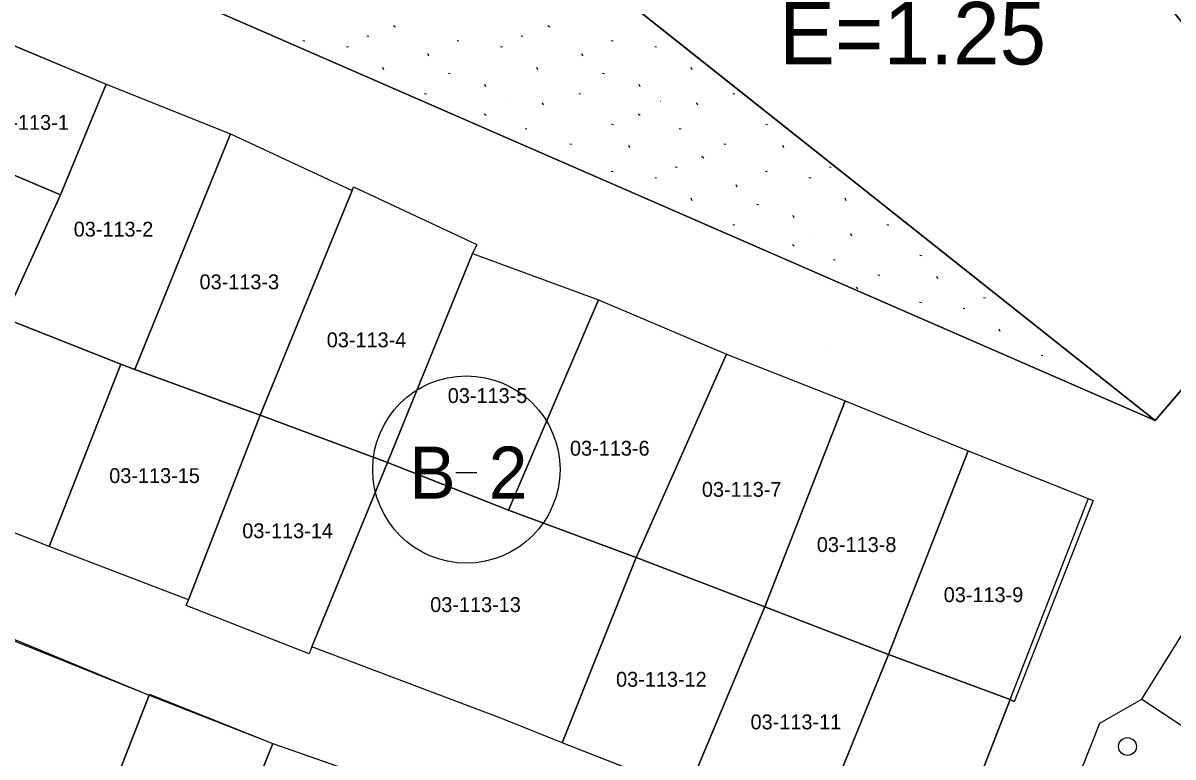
# Model space of a CAD drawing. Extents: x 413946 to 415528, y 4453939 to 4454944.
# Drawn here: x 414751.9 to 414829.3, y 4454293.5 to 4454342.8 of the extents above; entities that cross this region are included whole.
import ezdxf

# ---------------------------------------------------------------- set-up
doc = ezdxf.new("R2010")
doc.units = 0
for name, color, linetype in [('0_KADASTRO', 7, 'Continuous'), ('Level 27', 7, 'Continuous'), ('Level 28', 7, 'Continuous'), ('Level 34', 7, 'Continuous'), ('Level 41', 7, 'Continuous'), ('Level 43', 7, 'Continuous'), ('Level 54', 7, 'Continuous'), ('SEMBOL', 7, 'Continuous'), ('SNR_FONKSIYON', 7, 'Continuous')]:
    doc.layers.add(name, color=color, linetype=linetype)

msp = doc.modelspace()

# ---------------------------------------------------------------- linework, layer by layer
at = {"layer": '0_KADASTRO'}
for p, q in [((414761.668, 4454368.786), (414828.072, 4454316.099)), ((414828.072, 4454316.099), (414761.668, 4454368.786))]:
    msp.add_line(p, q, dxfattribs=at)
for points in [[(414828.072, 4454316.099), (414840.011, 4454330.028), (414835.71, 4454335.48), (414801.39, 4454378.98), (414781.89, 4454403.49), (414778.59, 4454403.55), (414761.668, 4454368.786)], [(414752.899, 4454351.174), (414752.756, 4454350.796), (414752.693, 4454350.396), (414752.711, 4454349.992), (414752.81, 4454349.599), (414752.986, 4454349.235), (414753.232, 4454348.914), (414753.538, 4454348.648), (414753.89, 4454348.45), (414828.072, 4454316.099)]]:
    msp.add_lwpolyline(points, dxfattribs=at)
for points in [[(414744.904, 4454335.325), (414748.216, 4454342.604), (414757.509, 4454338.733), (414754.426, 4454331.272)], [(414750.675, 4454322.988), (414754.426, 4454331.272), (414757.509, 4454338.733), (414765.868, 4454335.391), (414759.432, 4454319.532), (414758.486, 4454319.891)], [(414735.043, 4454314.779), (414738.634, 4454324.015), (414744.904, 4454335.325), (414754.426, 4454331.272), (414750.675, 4454322.988), (414758.486, 4454319.891), (414753.676, 4454307.617), (414744.35, 4454311.268)], [(414759.432, 4454319.532), (414765.868, 4454335.391), (414774.061, 4454331.581), (414767.853, 4454316.45)], [(414767.853, 4454316.45), (414774.061, 4454331.581), (414774.144, 4454331.82), (414782.427, 4454327.949), (414782.151, 4454327.332), (414776.424, 4454313.276)], [(414776.424, 4454313.276), (414782.151, 4454327.332), (414790.622, 4454324.209), (414784.573, 4454310.066)], [(414784.573, 4454310.066), (414790.622, 4454324.209), (414799.227, 4454320.555), (414793.153, 4454306.883)], [(414793.153, 4454306.883), (414799.227, 4454320.555), (414807.208, 4454317.427), (414801.802, 4454303.568)], [(414753.676, 4454307.617), (414758.486, 4454319.891), (414759.432, 4454319.532), (414767.853, 4454316.45), (414763.032, 4454304.035)], [(414801.802, 4454303.568), (414807.208, 4454317.427), (414815.486, 4454314.056), (414810.122, 4454300.357)], [(414762.878, 4454303.647), (414763.032, 4454304.035), (414767.853, 4454316.45), (414776.424, 4454313.276), (414771.342, 4454300.864), (414771.148, 4454300.406)], [(414810.122, 4454300.357), (414815.486, 4454314.056), (414823.904, 4454310.714), (414818.582, 4454297.174), (414818.303, 4454297.327)], [(414771.342, 4454300.864), (414776.424, 4454313.276), (414784.573, 4454310.066), (414793.153, 4454306.883), (414788.171, 4454294.42), (414784.167, 4454296.029)], [(414788.171, 4454294.42), (414793.153, 4454306.883), (414801.802, 4454303.568), (414796.61, 4454291.117)], [(414796.61, 4454291.117), (414801.802, 4454303.568), (414810.122, 4454300.357), (414804.998, 4454287.705)], [(414746.39, 4454289.372), (414747.27, 4454292.232), (414751.093, 4454301.37), (414760.391, 4454297.615), (414755.77, 4454285.776), (414753.339, 4454286.708)], [(414804.998, 4454287.705), (414810.122, 4454300.357), (414818.303, 4454297.327), (414813.195, 4454284.215)], [(414755.77, 4454285.776), (414760.391, 4454297.615), (414760.422, 4454297.685), (414768.705, 4454294.36), (414765.37, 4454286.007), (414764.118, 4454282.881), (414760.92, 4454283.99)], [(414815.679, 4454272.632), (414818.734, 4454281.09), (414820.62, 4454286.31), (414824.343, 4454295.731), (414827.166, 4454297.354), (414836.446, 4454291.204), (414836.618, 4454280.408), (414834.343, 4454275.322), (414830.661, 4454267.12), (414826.974, 4454268.382)], [(414763.9, 4454282.25), (414764.118, 4454282.881), (414765.37, 4454286.007), (414768.705, 4454294.36), (414777.221, 4454291.393), (414772.548, 4454279.335), (414772.39, 4454278.91)]]:
    msp.add_lwpolyline(points, close=True, dxfattribs=at)
at = {"layer": 'Level 27'}
for p, q in [((414748.563, 4454342.459), (414757.509, 4454338.733)), ((414757.509, 4454338.733), (414765.868, 4454335.391)), ((414765.868, 4454335.391), (414774.061, 4454331.581)), ((414774.061, 4454331.581), (414774.144, 4454331.82)), ((414774.144, 4454331.82), (414782.427, 4454327.949)), ((414782.427, 4454327.949), (414782.151, 4454327.332)), ((414782.151, 4454327.332), (414790.622, 4454324.209)), ((414790.622, 4454324.209), (414799.227, 4454320.555)), ((414799.227, 4454320.555), (414807.208, 4454317.427)), ((414807.208, 4454317.427), (414815.486, 4454314.056)), ((414815.486, 4454314.056), (414823.57, 4454310.847)), ((414827.166, 4454297.354), (414836.715, 4454312.705)), ((414753.676, 4454307.617), (414744.35, 4454311.268)), ((414823.57, 4454310.847), (414813.195, 4454284.215)), ((414763.032, 4454304.035), (414753.676, 4454307.617)), ((414762.878, 4454303.647), (414763.032, 4454304.035)), ((414771.148, 4454300.406), (414762.878, 4454303.647)), ((414751.124, 4454301.459), (414760.391, 4454297.615)), ((414771.342, 4454300.864), (414771.148, 4454300.406)), ((414784.167, 4454296.029), (414771.342, 4454300.864)), ((414760.391, 4454297.615), (414768.705, 4454294.36)), ((414824.343, 4454295.731), (414827.166, 4454297.354)), ((414788.171, 4454294.42), (414784.167, 4454296.029)), ((414820.62, 4454286.31), (414824.343, 4454295.731)), ((414768.705, 4454294.36), (414777.221, 4454291.393)), ((414796.61, 4454291.117), (414788.171, 4454294.42))]:
    msp.add_line(p, q, dxfattribs=at)
at = {"layer": 'Level 28'}
for p, q in [((414828.072, 4454316.099), (414753.89, 4454348.45)), ((414840.011, 4454330.028), (414828.072, 4454316.099))]:
    msp.add_line(p, q, dxfattribs=at)
at = {"layer": 'Level 34'}
msp.add_lwpolyline([(414781.89, 4454403.49), (414801.39, 4454378.98), (414835.712, 4454335.476), (414835.712, 4454335.476), (414840.011, 4454330.028), (414828.072, 4454316.099), (414761.663, 4454368.789), (414778.587, 4454403.554), (414778.587, 4454403.554)], close=True, dxfattribs=at)
at = {"layer": 'Level 41'}
for p, q in [((414776.842, 4454342.681), (414776.969, 4454342.582)), ((414776.842, 4454342.681), (414776.969, 4454342.582)), ((414787.21, 4454342.681), (414787.337, 4454342.582)), ((414787.21, 4454342.681), (414787.337, 4454342.582)), ((414770.742, 4454341.671), (414770.868, 4454341.648)), ((414770.742, 4454341.671), (414770.868, 4454341.648)), ((414775.047, 4454341.975), (414775.173, 4454341.952)), ((414775.047, 4454341.975), (414775.173, 4454341.952)), ((414781.11, 4454341.671), (414781.236, 4454341.648)), ((414781.11, 4454341.671), (414781.236, 4454341.648)), ((414785.415, 4454341.975), (414785.541, 4454341.952)), ((414785.415, 4454341.975), (414785.541, 4454341.952)), ((414791.478, 4454341.671), (414791.604, 4454341.648)), ((414791.478, 4454341.671), (414791.604, 4454341.648)), ((414773.671, 4454341.262), (414773.797, 4454341.237)), ((414773.671, 4454341.262), (414773.797, 4454341.237)), ((414779.207, 4454340.602), (414779.141, 4454340.765)), ((414779.207, 4454340.602), (414779.141, 4454340.765)), ((414784.039, 4454341.262), (414784.165, 4454341.237)), ((414784.039, 4454341.262), (414784.165, 4454341.237)), ((414789.575, 4454340.602), (414789.509, 4454340.765)), ((414789.575, 4454340.602), (414789.509, 4454340.765)), ((414794.407, 4454341.262), (414794.533, 4454341.237)), ((414794.407, 4454341.262), (414794.533, 4454341.237)), ((414776.176, 4454339.688), (414776.111, 4454339.851)), ((414776.176, 4454339.688), (414776.111, 4454339.851)), ((414786.544, 4454339.688), (414786.479, 4454339.851)), ((414786.544, 4454339.688), (414786.479, 4454339.851)), ((414796.912, 4454339.688), (414796.847, 4454339.851)), ((414796.912, 4454339.688), (414796.847, 4454339.851)), ((414780.525, 4454339.467), (414780.652, 4454339.444)), ((414780.525, 4454339.467), (414780.652, 4454339.444)), ((414790.893, 4454339.467), (414791.02, 4454339.444)), ((414790.893, 4454339.467), (414791.02, 4454339.444)), ((414783.048, 4454338.539), (414782.984, 4454338.7)), ((414783.048, 4454338.539), (414782.984, 4454338.7)), ((414793.416, 4454338.539), (414793.352, 4454338.7)), ((414793.416, 4454338.539), (414793.352, 4454338.7)), ((414778.922, 4454338.1), (414779.048, 4454338.075)), ((414778.922, 4454338.1), (414779.048, 4454338.075)), ((414784.406, 4454337.575), (414784.414, 4454337.573)), ((414784.406, 4454337.575), (414784.414, 4454337.573)), ((414786.925, 4454337.305), (414786.86, 4454337.467)), ((414786.925, 4454337.305), (414786.86, 4454337.467)), ((414789.29, 4454338.1), (414789.416, 4454338.075)), ((414789.29, 4454338.1), (414789.416, 4454338.075)), ((414794.774, 4454337.575), (414794.782, 4454337.573)), ((414794.774, 4454337.575), (414794.782, 4454337.573)), ((414797.293, 4454337.305), (414797.228, 4454337.467)), ((414797.293, 4454337.305), (414797.228, 4454337.467)), ((414799.658, 4454338.1), (414799.784, 4454338.075)), ((414799.658, 4454338.1), (414799.784, 4454338.075)), ((414782.931, 4454336.736), (414783.058, 4454336.637)), ((414782.931, 4454336.736), (414783.058, 4454336.637)), ((414793.299, 4454336.736), (414793.426, 4454336.637)), ((414793.299, 4454336.736), (414793.426, 4454336.637)), ((414791.505, 4454336.031), (414791.631, 4454336.007)), ((414791.505, 4454336.031), (414791.631, 4454336.007)), ((414801.873, 4454336.031), (414801.999, 4454336.007)), ((414801.873, 4454336.031), (414801.999, 4454336.007)), ((414785.685, 4454335.737), (414785.811, 4454335.714)), ((414785.685, 4454335.737), (414785.811, 4454335.714)), ((414796.053, 4454335.737), (414796.179, 4454335.714)), ((414796.053, 4454335.737), (414796.179, 4454335.714)), ((414788.685, 4454334.713), (414788.81, 4454334.688)), ((414788.685, 4454334.713), (414788.81, 4454334.688)), ((414792.718, 4454334.433), (414792.653, 4454334.596)), ((414792.718, 4454334.433), (414792.653, 4454334.596)), ((414799.053, 4454334.713), (414799.178, 4454334.688)), ((414799.053, 4454334.713), (414799.178, 4454334.688)), ((414803.086, 4454334.433), (414803.021, 4454334.596)), ((414803.086, 4454334.433), (414803.021, 4454334.596)), ((414797.578, 4454333.875), (414797.705, 4454333.776)), ((414797.578, 4454333.875), (414797.705, 4454333.776)), ((414791.478, 4454332.865), (414791.604, 4454332.842)), ((414791.478, 4454332.865), (414791.604, 4454332.842)), ((414795.783, 4454333.169), (414795.909, 4454333.146)), ((414795.783, 4454333.169), (414795.909, 4454333.146)), ((414801.846, 4454332.865), (414801.972, 4454332.842)), ((414801.846, 4454332.865), (414801.972, 4454332.842)), ((414806.151, 4454333.169), (414806.277, 4454333.146)), ((414806.151, 4454333.169), (414806.277, 4454333.146)), ((414794.407, 4454332.456), (414794.533, 4454332.431)), ((414794.407, 4454332.456), (414794.533, 4454332.431)), ((414804.775, 4454332.456), (414804.901, 4454332.431)), ((414804.775, 4454332.456), (414804.901, 4454332.431)), ((414799.943, 4454331.796), (414799.877, 4454331.959)), ((414799.943, 4454331.796), (414799.877, 4454331.959)), ((414796.912, 4454330.882), (414796.847, 4454331.045)), ((414796.912, 4454330.882), (414796.847, 4454331.045)), ((414801.261, 4454330.661), (414801.388, 4454330.638)), ((414801.261, 4454330.661), (414801.388, 4454330.638)), ((414807.28, 4454330.882), (414807.215, 4454331.045)), ((414807.28, 4454330.882), (414807.215, 4454331.045)), ((414803.784, 4454329.733), (414803.72, 4454329.894)), ((414803.784, 4454329.733), (414803.72, 4454329.894)), ((414799.658, 4454329.294), (414799.784, 4454329.269)), ((414799.658, 4454329.294), (414799.784, 4454329.269)), ((414810.026, 4454329.294), (414810.152, 4454329.269)), ((414810.026, 4454329.294), (414810.152, 4454329.269)), ((414805.142, 4454328.769), (414805.15, 4454328.767)), ((414805.142, 4454328.769), (414805.15, 4454328.767)), ((414807.661, 4454328.499), (414807.596, 4454328.661)), ((414807.661, 4454328.499), (414807.596, 4454328.661)), ((414803.667, 4454327.93), (414803.794, 4454327.831)), ((414803.667, 4454327.93), (414803.794, 4454327.831)), ((414806.421, 4454326.931), (414806.547, 4454326.908)), ((414806.421, 4454326.931), (414806.547, 4454326.908)), ((414812.241, 4454327.225), (414812.367, 4454327.201)), ((414812.241, 4454327.225), (414812.367, 4454327.201)), ((414809.421, 4454325.907), (414809.546, 4454325.882)), ((414809.421, 4454325.907), (414809.546, 4454325.882)), ((414807.946, 4454325.069), (414808.073, 4454324.97)), ((414807.946, 4454325.069), (414808.073, 4454324.97)), ((414813.454, 4454325.627), (414813.389, 4454325.79)), ((414813.454, 4454325.627), (414813.389, 4454325.79)), ((414816.519, 4454324.363), (414816.645, 4454324.34)), ((414816.519, 4454324.363), (414816.645, 4454324.34)), ((414812.214, 4454324.059), (414812.34, 4454324.036)), ((414812.214, 4454324.059), (414812.34, 4454324.036)), ((414815.143, 4454323.65), (414815.269, 4454323.625)), ((414815.143, 4454323.65), (414815.269, 4454323.625)), ((414817.648, 4454322.076), (414817.583, 4454322.239)), ((414817.648, 4454322.076), (414817.583, 4454322.239)), ((414820.394, 4454320.488), (414820.52, 4454320.463)), ((414820.394, 4454320.488), (414820.52, 4454320.463))]:
    msp.add_line(p, q, dxfattribs=at)
at = {"layer": 'Level 43'}
msp.add_circle((414826.203, 4454294.161), 0.6, dxfattribs=at)
at = {"layer": 'Level 54'}
msp.add_line((414806.117, 4454321.011), (414806.117, 4454321.011), dxfattribs=at)
for points in [[(414823.57, 4454310.847), (414813.195, 4454284.215), (414804.998, 4454287.705), (414796.61, 4454291.117), (414788.171, 4454294.42), (414784.167, 4454296.029), (414771.342, 4454300.864), (414771.148, 4454300.406), (414762.878, 4454303.647), (414763.032, 4454304.035), (414753.676, 4454307.617), (414744.35, 4454311.268), (414736.346, 4454314.288), (414748.563, 4454342.459), (414757.509, 4454338.733), (414765.868, 4454335.391), (414774.061, 4454331.581), (414774.144, 4454331.82), (414782.427, 4454327.949), (414782.151, 4454327.332), (414790.622, 4454324.209), (414799.227, 4454320.555), (414807.208, 4454317.427), (414815.486, 4454314.056)], [(414794.219, 4454284.949), (414802.585, 4454281.854), (414810.771, 4454278.84), (414806.128, 4454266.762), (414801.392, 4454254.485), (414793.028, 4454257.691), (414784.625, 4454260.986), (414776.231, 4454264.182), (414767.489, 4454267.601), (414758.757, 4454271.04), (414750.005, 4454274.48), (414741.253, 4454277.889), (414732.412, 4454281.369), (414723.788, 4454284.567), (414728.363, 4454296.137), (414733.705, 4454308.381), (414741.834, 4454305.094), (414751.124, 4454301.459), (414760.391, 4454297.615), (414768.705, 4454294.36), (414777.221, 4454291.393), (414785.626, 4454288.187)]]:
    msp.add_lwpolyline(points, close=True, dxfattribs=at)
at = {"layer": 'SEMBOL'}
msp.add_line((414781.032, 4454312.591), (414782.432, 4454312.591), dxfattribs=at)
msp.add_circle((414781.732, 4454312.799), 6.3, dxfattribs=at)
at = {"layer": 'SNR_FONKSIYON'}
msp.add_line((414827.166, 4454297.354), (414836.446, 4454291.204), dxfattribs=at)
msp.add_lwpolyline([(414761.663, 4454368.789), (414828.072, 4454316.099)], dxfattribs=at)

# ---------------------------------------------------------------- texts
at = {"layer": '0_KADASTRO'}
for s, p in [('03-113-1', (414749.637, 4454335.653)), ('03-113-2', (414755.318, 4454328.469)), ('03-113-3', (414763.783, 4454324.926)), ('03-113-4', (414772.341, 4454321.022)), ('03-113-5', (414780.481, 4454317.275)), ('03-113-6', (414788.703, 4454313.732)), ('03-113-15', (414757.709, 4454311.891)), ('03-113-7', (414797.577, 4454310.964)), ('03-113-14', (414766.659, 4454308.178)), ('03-113-8', (414805.308, 4454307.251)), ('03-113-13', (414779.301, 4454303.212)), ('03-113-9', (414813.841, 4454303.878)), ('03-113-12', (414791.802, 4454298.188)), ('03-113-11', (414800.85, 4454295.321))]:
    msp.add_text(s, height=1, dxfattribs=at).set_placement(p)
at = {"layer": 'SEMBOL'}
for s, height, p in [('E=1.25', 4.2, (414802.771, 4454340.054)), ('B', 3.5, (414777.888, 4454310.841)), ('2', 3.5, (414783.24, 4454310.841))]:
    msp.add_text(s, height=height, dxfattribs=at).set_placement(p)

doc.saveas('drawing.dxf')
